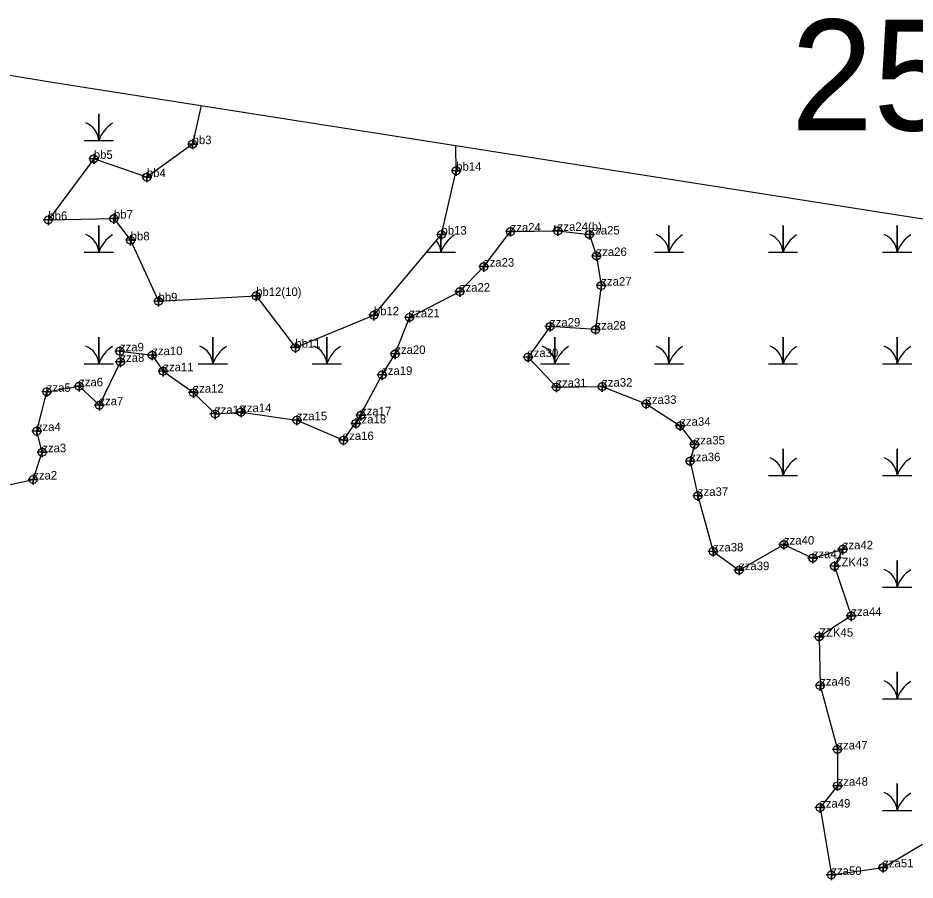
# Model space of a CAD drawing. Extents: x 2071991 to 2268989, y 436479 to 469629.
# Drawn here: x 2213927 to 2214456, y 439687 to 440195 of the extents above; entities that cross this region are included whole.
import ezdxf

# ---------------------------------------------------------------- set-up
doc = ezdxf.new("R2010")
doc.units = 0
for name, color, linetype in [('approx_PSA', 7, 'Continuous'), ('Default', 7, 'Continuous'), ('Exist Environmental Wetland Boundary', 7, 'Continuous'), ('Exist Environmental Wetland Boundary Cogo Comment', 7, 'Continuous'), ('Exist Environmental Wetland Boundary Cogo Point CELL', 7, 'Continuous'), ('Exist Hydro Swamp or Marsh', 7, 'Continuous')]:
    doc.layers.add(name, color=color, linetype=linetype)

msp = doc.modelspace()

# ---------------------------------------------------------------- linework, layer by layer
at = {"layer": 'approx_PSA'}
for p, q in [((2213921.53, 440161.11), (2213947.56, 440156.83)), ((2213947.56, 440156.83), (2214597.54, 440054.84))]:
    msp.add_line(p, q, dxfattribs=at)
at = {"layer": 'Exist Environmental Wetland Boundary'}
for points in [[(2214035.51, 440143.03), (2214030.42, 440120.33), (2214003.45, 440100.9), (2213972.17, 440111.65), (2213945.4, 440075.64), (2213984.06, 440076.43), (2213993.9, 440063.64), (2214010.28, 440027.7), (2214067.83, 440030.85), (2214090.95, 440000.39), (2214137.18, 440019.49), (2214177.03, 440067.04), (2214185.71, 440104.65), (2214185.43, 440119.51)], [(2213894.1, 439913.4), (2213936.45, 439922.69), (2213941.81, 439938.76), (2213938.62, 439951.24), (2213944.48, 439974.39), (2213963.52, 439977.61), (2213975.45, 439966.41), (2213987.84, 439991.97), (2213987.55, 439998.25), (2214006.62, 439995.98), (2214013.13, 439986.47), (2214030.91, 439973.87), (2214043.61, 439961.3), (2214059, 439962.4), (2214091.84, 439957.65), (2214119.31, 439945.94), (2214129.61, 439960.52), (2214126.64, 439955.75), (2214142.07, 439984.32), (2214149.81, 439996.66), (2214158.18, 440018.26), (2214187.85, 440033.4), (2214202.08, 440048.15), (2214217.77, 440068.8), (2214245.53, 440069.22), (2214264.23, 440067.08), (2214268.41, 440054.4), (2214271.21, 440036.93), (2214267.85, 440011.07), (2214241.01, 440012.85), (2214228.05, 439994.85)], [(2214228.05, 439994.85), (2214244.74, 439977.2), (2214271.73, 439977.42), (2214297.68, 439967.29), (2214317.76, 439954.37), (2214326.22, 439943.36), (2214323.57, 439933.5), (2214328.13, 439913.09), (2214337.1, 439880.31), (2214352.4, 439869.27), (2214378.85, 439884.38), (2214395.81, 439876.36), (2214413.5, 439881.56), (2214408.67, 439871.55), (2214418.52, 439842.31), (2214399.55, 439830.05), (2214400.16, 439801.23), (2214410.33, 439763.64), (2214410.48, 439742.24), (2214400.14, 439729.35), (2214406.78, 439689.65), (2214437.31, 439694.14), (2214460.41, 439707.86)]]:
    msp.add_lwpolyline(points, dxfattribs=at)
at = {"layer": 'Exist Environmental Wetland Boundary Cogo Point CELL'}
for points in [[(2214030.42, 440123.33), (2214030.42, 440117.33), (2214030.42, 440120.33), (2214033.42, 440120.33), (2214027.42, 440120.33)], [(2213972.17, 440114.65), (2213972.17, 440108.65), (2213972.17, 440111.65), (2213975.17, 440111.65), (2213969.17, 440111.65)], [(2214185.71, 440107.65), (2214185.71, 440101.65), (2214185.71, 440104.65), (2214188.71, 440104.65), (2214182.71, 440104.65)], [(2214003.45, 440103.9), (2214003.45, 440097.9), (2214003.45, 440100.9), (2214006.45, 440100.9), (2214000.45, 440100.9)], [(2213945.4, 440078.64), (2213945.4, 440072.64), (2213945.4, 440075.64), (2213948.4, 440075.64), (2213942.4, 440075.64)], [(2213984.06, 440079.43), (2213984.06, 440073.43), (2213984.06, 440076.43), (2213987.06, 440076.43), (2213981.06, 440076.43)], [(2214177.03, 440070.04), (2214177.03, 440064.04), (2214177.03, 440067.04), (2214180.03, 440067.04), (2214174.03, 440067.04)], [(2214217.77, 440071.8), (2214217.77, 440065.8), (2214217.77, 440068.8), (2214220.77, 440068.8), (2214214.77, 440068.8)], [(2214245.53, 440072.22), (2214245.53, 440066.22), (2214245.53, 440069.22), (2214248.53, 440069.22), (2214242.53, 440069.22)], [(2214264.23, 440070.08), (2214264.23, 440064.08), (2214264.23, 440067.08), (2214267.23, 440067.08), (2214261.23, 440067.08)], [(2213993.9, 440066.64), (2213993.9, 440060.64), (2213993.9, 440063.64), (2213996.9, 440063.64), (2213990.9, 440063.64)], [(2214268.41, 440057.4), (2214268.41, 440051.4), (2214268.41, 440054.4), (2214271.41, 440054.4), (2214265.41, 440054.4)], [(2214202.08, 440051.15), (2214202.08, 440045.15), (2214202.08, 440048.15), (2214205.08, 440048.15), (2214199.08, 440048.15)], [(2214271.21, 440039.93), (2214271.21, 440033.93), (2214271.21, 440036.93), (2214274.21, 440036.93), (2214268.21, 440036.93)], [(2214067.83, 440033.85), (2214067.83, 440027.85), (2214067.83, 440030.85), (2214070.83, 440030.85), (2214064.83, 440030.85)], [(2214187.85, 440036.4), (2214187.85, 440030.4), (2214187.85, 440033.4), (2214190.85, 440033.4), (2214184.85, 440033.4)], [(2214010.28, 440030.7), (2214010.28, 440024.7), (2214010.28, 440027.7), (2214013.28, 440027.7), (2214007.28, 440027.7)], [(2214137.18, 440022.49), (2214137.18, 440016.49), (2214137.18, 440019.49), (2214140.18, 440019.49), (2214134.18, 440019.49)], [(2214158.18, 440021.26), (2214158.18, 440015.26), (2214158.18, 440018.26), (2214161.18, 440018.26), (2214155.18, 440018.26)], [(2214241.01, 440015.85), (2214241.01, 440009.85), (2214241.01, 440012.85), (2214244.01, 440012.85), (2214238.01, 440012.85)], [(2214267.85, 440014.07), (2214267.85, 440008.07), (2214267.85, 440011.07), (2214270.85, 440011.07), (2214264.85, 440011.07)], [(2213987.55, 440001.25), (2213987.55, 439995.25), (2213987.55, 439998.25), (2213990.55, 439998.25), (2213984.55, 439998.25)], [(2214090.95, 440003.39), (2214090.95, 439997.39), (2214090.95, 440000.39), (2214093.95, 440000.39), (2214087.95, 440000.39)], [(2214006.62, 439998.98), (2214006.62, 439992.98), (2214006.62, 439995.98), (2214009.62, 439995.98), (2214003.62, 439995.98)], [(2214149.81, 439999.66), (2214149.81, 439993.66), (2214149.81, 439996.66), (2214152.81, 439996.66), (2214146.81, 439996.66)], [(2214228.05, 439997.85), (2214228.05, 439991.85), (2214228.05, 439994.85), (2214231.05, 439994.85), (2214225.05, 439994.85)], [(2213987.84, 439994.97), (2213987.84, 439988.97), (2213987.84, 439991.97), (2213990.84, 439991.97), (2213984.84, 439991.97)], [(2214013.13, 439989.47), (2214013.13, 439983.47), (2214013.13, 439986.47), (2214016.13, 439986.47), (2214010.13, 439986.47)], [(2214142.07, 439987.32), (2214142.07, 439981.32), (2214142.07, 439984.32), (2214145.07, 439984.32), (2214139.07, 439984.32)], [(2213963.52, 439980.61), (2213963.52, 439974.61), (2213963.52, 439977.61), (2213966.52, 439977.61), (2213960.52, 439977.61)], [(2214244.74, 439980.2), (2214244.74, 439974.2), (2214244.74, 439977.2), (2214247.74, 439977.2), (2214241.74, 439977.2)], [(2214271.73, 439980.42), (2214271.73, 439974.42), (2214271.73, 439977.42), (2214274.73, 439977.42), (2214268.73, 439977.42)], [(2213944.48, 439977.39), (2213944.48, 439971.39), (2213944.48, 439974.39), (2213947.48, 439974.39), (2213941.48, 439974.39)], [(2214030.91, 439976.87), (2214030.91, 439970.87), (2214030.91, 439973.87), (2214033.91, 439973.87), (2214027.91, 439973.87)], [(2213975.45, 439969.41), (2213975.45, 439963.41), (2213975.45, 439966.41), (2213978.45, 439966.41), (2213972.45, 439966.41)], [(2214297.68, 439970.29), (2214297.68, 439964.29), (2214297.68, 439967.29), (2214300.68, 439967.29), (2214294.68, 439967.29)], [(2214043.61, 439964.3), (2214043.61, 439958.3), (2214043.61, 439961.3), (2214046.61, 439961.3), (2214040.61, 439961.3)], [(2214059, 439965.4), (2214059, 439959.4), (2214059, 439962.4), (2214062, 439962.4), (2214056, 439962.4)], [(2214129.61, 439963.52), (2214129.61, 439957.52), (2214129.61, 439960.52), (2214132.61, 439960.52), (2214126.61, 439960.52)], [(2214091.84, 439960.65), (2214091.84, 439954.65), (2214091.84, 439957.65), (2214094.84, 439957.65), (2214088.84, 439957.65)], [(2214126.64, 439958.75), (2214126.64, 439952.75), (2214126.64, 439955.75), (2214129.64, 439955.75), (2214123.64, 439955.75)], [(2213938.62, 439954.24), (2213938.62, 439948.24), (2213938.62, 439951.24), (2213941.62, 439951.24), (2213935.62, 439951.24)], [(2214317.76, 439957.37), (2214317.76, 439951.37), (2214317.76, 439954.37), (2214320.76, 439954.37), (2214314.76, 439954.37)], [(2214119.31, 439948.94), (2214119.31, 439942.94), (2214119.31, 439945.94), (2214122.31, 439945.94), (2214116.31, 439945.94)], [(2214326.22, 439946.36), (2214326.22, 439940.36), (2214326.22, 439943.36), (2214329.22, 439943.36), (2214323.22, 439943.36)], [(2213941.81, 439941.76), (2213941.81, 439935.76), (2213941.81, 439938.76), (2213944.81, 439938.76), (2213938.81, 439938.76)], [(2214323.57, 439936.5), (2214323.57, 439930.5), (2214323.57, 439933.5), (2214326.57, 439933.5), (2214320.57, 439933.5)], [(2213936.45, 439925.69), (2213936.45, 439919.69), (2213936.45, 439922.69), (2213939.45, 439922.69), (2213933.45, 439922.69)], [(2214328.13, 439916.09), (2214328.13, 439910.09), (2214328.13, 439913.09), (2214331.13, 439913.09), (2214325.13, 439913.09)], [(2214378.85, 439887.38), (2214378.85, 439881.38), (2214378.85, 439884.38), (2214381.85, 439884.38), (2214375.85, 439884.38)], [(2214413.5, 439884.56), (2214413.5, 439878.56), (2214413.5, 439881.56), (2214416.5, 439881.56), (2214410.5, 439881.56)], [(2214337.1, 439883.31), (2214337.1, 439877.31), (2214337.1, 439880.31), (2214340.1, 439880.31), (2214334.1, 439880.31)], [(2214395.81, 439879.36), (2214395.81, 439873.36), (2214395.81, 439876.36), (2214398.81, 439876.36), (2214392.81, 439876.36)], [(2214408.67, 439874.55), (2214408.67, 439868.55), (2214408.67, 439871.55), (2214411.67, 439871.55), (2214405.67, 439871.55)], [(2214352.4, 439872.27), (2214352.4, 439866.27), (2214352.4, 439869.27), (2214355.4, 439869.27), (2214349.4, 439869.27)], [(2214418.52, 439845.31), (2214418.52, 439839.31), (2214418.52, 439842.31), (2214421.52, 439842.31), (2214415.52, 439842.31)], [(2214399.55, 439833.05), (2214399.55, 439827.05), (2214399.55, 439830.05), (2214402.55, 439830.05), (2214396.55, 439830.05)], [(2214400.16, 439804.23), (2214400.16, 439798.23), (2214400.16, 439801.23), (2214403.16, 439801.23), (2214397.16, 439801.23)], [(2214410.33, 439766.64), (2214410.33, 439760.64), (2214410.33, 439763.64), (2214413.33, 439763.64), (2214407.33, 439763.64)], [(2214410.48, 439745.24), (2214410.48, 439739.24), (2214410.48, 439742.24), (2214413.48, 439742.24), (2214407.48, 439742.24)], [(2214400.14, 439732.35), (2214400.14, 439726.35), (2214400.14, 439729.35), (2214403.14, 439729.35), (2214397.14, 439729.35)], [(2214437.31, 439697.14), (2214437.31, 439691.14), (2214437.31, 439694.14), (2214440.31, 439694.14), (2214434.31, 439694.14)], [(2214406.78, 439692.65), (2214406.78, 439686.65), (2214406.78, 439689.65), (2214409.78, 439689.65), (2214403.78, 439689.65)]]:
    msp.add_lwpolyline(points, dxfattribs=at)
for centre in [(2214030.42, 440120.33), (2213972.17, 440111.65), (2214185.71, 440104.65), (2214003.45, 440100.9), (2213945.4, 440075.64), (2213984.06, 440076.43), (2214177.03, 440067.04), (2214217.77, 440068.8), (2214245.53, 440069.22), (2214264.23, 440067.08), (2213993.9, 440063.64), (2214268.41, 440054.4), (2214202.08, 440048.15), (2214271.21, 440036.93), (2214067.83, 440030.85), (2214187.85, 440033.4), (2214010.28, 440027.7), (2214137.18, 440019.49), (2214158.18, 440018.26), (2214241.01, 440012.85), (2214267.85, 440011.07), (2213987.55, 439998.25), (2214090.95, 440000.39), (2214006.62, 439995.98), (2214149.81, 439996.66), (2214228.05, 439994.85), (2213987.84, 439991.97), (2214013.13, 439986.47), (2214142.07, 439984.32), (2213963.52, 439977.61), (2214244.74, 439977.2), (2214271.73, 439977.42), (2213944.48, 439974.39), (2214030.91, 439973.87), (2213975.45, 439966.41), (2214297.68, 439967.29), (2214043.61, 439961.3), (2214059, 439962.4), (2214091.84, 439957.65), (2214129.61, 439960.52), (2213938.62, 439951.24), (2214126.64, 439955.75), (2214317.76, 439954.37), (2214119.31, 439945.94), (2214326.22, 439943.36), (2213941.81, 439938.76), (2214323.57, 439933.5), (2213936.45, 439922.69), (2214328.13, 439913.09), (2214378.85, 439884.38), (2214337.1, 439880.31), (2214413.5, 439881.56), (2214395.81, 439876.36), (2214408.67, 439871.55), (2214352.4, 439869.27), (2214418.52, 439842.31), (2214399.55, 439830.05), (2214400.16, 439801.23), (2214410.33, 439763.64), (2214410.48, 439742.24), (2214400.14, 439729.35), (2214437.31, 439694.14), (2214406.78, 439689.65)]:
    msp.add_circle(centre, 2.34, dxfattribs=at)
at = {"layer": 'Exist Hydro Swamp or Marsh'}
for points in [[(2213966.5, 440122.38), (2213975.1, 440122.38), (2213975.1, 440138.16), (2213975.1, 440122.38), (2213983.71, 440122.38)], [(2213966.5, 440056.6), (2213975.1, 440056.6), (2213975.1, 440072.38), (2213975.1, 440056.6), (2213983.71, 440056.6)], [(2214243.92, 440069.2), (2214243.92, 440072.38), (2214243.92, 440069.2)], [(2214302.52, 440056.6), (2214311.12, 440056.6), (2214311.12, 440072.38), (2214311.12, 440056.6), (2214319.72, 440056.6)], [(2214369.72, 440056.6), (2214378.32, 440056.6), (2214378.32, 440072.38), (2214378.32, 440056.6), (2214386.92, 440056.6)], [(2214436.92, 440056.6), (2214445.53, 440056.6), (2214445.53, 440072.38), (2214445.53, 440056.6), (2214454.13, 440056.6)], [(2214168.28, 440056.6), (2214176.71, 440056.6), (2214176.71, 440066.66)], [(2214176.71, 440066.66), (2214176.71, 440056.6), (2214185.31, 440056.6)], [(2213966.5, 439990.82), (2213975.1, 439990.82), (2213975.1, 440006.6), (2213975.1, 439990.82), (2213983.71, 439990.82)], [(2214033.71, 439990.82), (2214042.31, 439990.82), (2214042.31, 440006.6), (2214042.31, 439990.82), (2214050.91, 439990.82)], [(2214100.91, 439990.82), (2214109.51, 439990.82), (2214109.51, 440006.6), (2214109.51, 439990.82), (2214118.11, 439990.82)], [(2214235.31, 439990.82), (2214243.92, 439990.82), (2214243.92, 440006.6), (2214243.92, 439990.82), (2214252.52, 439990.82)], [(2214302.52, 439990.82), (2214311.12, 439990.82), (2214311.12, 440006.6), (2214311.12, 439990.82), (2214319.72, 439990.82)], [(2214369.72, 439990.82), (2214378.32, 439990.82), (2214378.32, 440006.6), (2214378.32, 439990.82), (2214386.92, 439990.82)], [(2214436.92, 439990.82), (2214445.53, 439990.82), (2214445.53, 440006.6), (2214445.53, 439990.82), (2214454.13, 439990.82)], [(2214369.72, 439925.04), (2214378.32, 439925.04), (2214378.32, 439940.82), (2214378.32, 439925.04), (2214386.92, 439925.04)], [(2214436.92, 439925.04), (2214445.53, 439925.04), (2214445.53, 439940.82), (2214445.53, 439925.04), (2214454.13, 439925.04)], [(2214436.92, 439859.26), (2214445.53, 439859.26), (2214445.53, 439875.04), (2214445.53, 439859.26), (2214454.13, 439859.26)], [(2214436.92, 439793.48), (2214445.53, 439793.48), (2214445.53, 439809.26), (2214445.53, 439793.48), (2214454.13, 439793.48)], [(2214436.92, 439727.7), (2214445.53, 439727.7), (2214445.53, 439743.48), (2214445.53, 439727.7), (2214454.13, 439727.7)]]:
    msp.add_lwpolyline(points, dxfattribs=at)
for centre, radius, start, end in [((2213962.84, 440121.49), 12.3, 4.1403, 67.535), ((2213993.35, 440116.32), 19.22, 122.1274, 161.6222), ((2213962.84, 440055.71), 12.3, 4.1403, 67.535), ((2213993.35, 440050.54), 19.22, 122.1274, 161.6222), ((2214194.96, 440050.54), 19.22, 122.1274, 161.6222), ((2214298.85, 440055.71), 12.3, 4.1403, 67.535), ((2214329.36, 440050.54), 19.22, 122.1274, 161.6222), ((2214366.06, 440055.71), 12.3, 4.1403, 67.535), ((2214396.57, 440050.54), 19.22, 122.1274, 161.6222), ((2214433.26, 440055.71), 12.3, 4.1403, 67.535), ((2214463.77, 440050.54), 19.22, 122.1274, 161.6222), ((2214164.45, 440055.71), 12.3, 4.1403, 38.9364), ((2213962.84, 439989.93), 12.3, 4.1403, 67.535), ((2213993.35, 439984.76), 19.22, 122.1274, 161.6222), ((2214030.04, 439989.93), 12.3, 4.1403, 67.535), ((2214060.55, 439984.76), 19.22, 122.1274, 161.6222), ((2214097.24, 439989.93), 12.3, 4.1403, 67.535), ((2214127.75, 439984.76), 19.22, 122.1274, 161.6222), ((2214231.65, 439989.93), 12.3, 4.1403, 67.535), ((2214262.16, 439984.76), 19.22, 122.1274, 161.6222), ((2214298.85, 439989.93), 12.3, 4.1403, 67.535), ((2214329.36, 439984.76), 19.22, 122.1274, 161.6222), ((2214366.06, 439989.93), 12.3, 4.1403, 67.535), ((2214396.57, 439984.76), 19.22, 122.1274, 161.6222), ((2214433.26, 439989.93), 12.3, 4.1403, 67.535), ((2214463.77, 439984.76), 19.22, 122.1274, 161.6222), ((2214366.06, 439924.15), 12.3, 4.1403, 67.535), ((2214396.57, 439918.98), 19.22, 122.1274, 161.6222), ((2214433.26, 439924.15), 12.3, 4.1403, 67.535), ((2214463.77, 439918.98), 19.22, 122.1274, 161.6222), ((2214433.26, 439858.37), 12.3, 4.1403, 67.535), ((2214463.77, 439853.2), 19.22, 122.1274, 161.6222), ((2214433.26, 439792.59), 12.3, 4.1403, 67.535), ((2214463.77, 439787.42), 19.22, 122.1274, 161.6222), ((2214433.26, 439726.81), 12.3, 4.1403, 67.535), ((2214463.77, 439721.64), 19.22, 122.1274, 161.6222)]:
    msp.add_arc(centre, radius, start, end, dxfattribs=at)

# ---------------------------------------------------------------- texts
at = {"layer": 'Default'}
msp.add_text('254', height=65.34, dxfattribs=at).set_placement((2214382.9, 440128.38))
at = {"layer": 'Exist Environmental Wetland Boundary Cogo Comment'}
for s, p in [('bb3', (2214030.42, 440120.33)), ('bb5', (2213972.17, 440111.65)), ('bb14', (2214185.71, 440104.65)), ('bb4', (2214003.45, 440100.9)), ('bb6', (2213945.4, 440075.64)), ('bb7', (2213984.06, 440076.43)), ('zza24(b)', (2214245.53, 440069.22)), ('bb13', (2214177.03, 440067.04)), ('zza24', (2214217.77, 440068.8)), ('zza25', (2214264.23, 440067.08)), ('bb8', (2213993.9, 440063.64)), ('zza26', (2214268.41, 440054.4)), ('zza23', (2214202.08, 440048.15)), ('zza22', (2214187.85, 440033.4)), ('zza27', (2214271.21, 440036.93)), ('bb9', (2214010.28, 440027.7)), ('bb12(10)', (2214067.83, 440030.85)), ('bb12', (2214137.18, 440019.49)), ('zza21', (2214158.18, 440018.26)), ('zza29', (2214241.01, 440012.85)), ('zza28', (2214267.85, 440011.07)), ('zza9', (2213987.55, 439998.25)), ('zza10', (2214006.62, 439995.98)), ('bb11', (2214090.95, 440000.39)), ('zza20', (2214149.81, 439996.66)), ('zza8', (2213987.84, 439991.97)), ('zza30', (2214228.05, 439994.85)), ('zza11', (2214013.13, 439986.47)), ('zza19', (2214142.07, 439984.32)), ('zza5', (2213944.48, 439974.39)), ('zza6', (2213963.52, 439977.61)), ('zza31', (2214244.74, 439977.2)), ('zza32', (2214271.73, 439977.42)), ('zza12', (2214030.91, 439973.87)), ('zza7', (2213975.45, 439966.41)), ('zza33', (2214297.68, 439967.29)), ('zza13', (2214043.61, 439961.3)), ('zza14', (2214059, 439962.4)), ('zza17', (2214129.61, 439960.52)), ('zza15', (2214091.84, 439957.65)), ('zza18', (2214126.64, 439955.75)), ('zza34', (2214317.76, 439954.37)), ('zza4', (2213938.62, 439951.24)), ('zza16', (2214119.31, 439945.94)), ('zza35', (2214326.22, 439943.36)), ('zza3', (2213941.81, 439938.76)), ('zza36', (2214323.57, 439933.5)), ('zza2', (2213936.45, 439922.69)), ('zza37', (2214328.13, 439913.09)), ('zza40', (2214378.85, 439884.38)), ('zza38', (2214337.1, 439880.31)), ('zza42', (2214413.5, 439881.56)), ('zza41', (2214395.81, 439876.36)), ('zza39', (2214352.4, 439869.27)), ('ZZK43', (2214408.67, 439871.55)), ('zza44', (2214418.52, 439842.31)), ('ZZK45', (2214399.55, 439830.05)), ('zza46', (2214400.16, 439801.23)), ('zza47', (2214410.33, 439763.64)), ('zza48', (2214410.48, 439742.24)), ('zza49', (2214400.14, 439729.35)), ('zza51', (2214437.31, 439694.14)), ('zza50', (2214406.78, 439689.65))]:
    msp.add_text(s, height=5, dxfattribs=at).set_placement(p)

doc.saveas('drawing.dxf')
